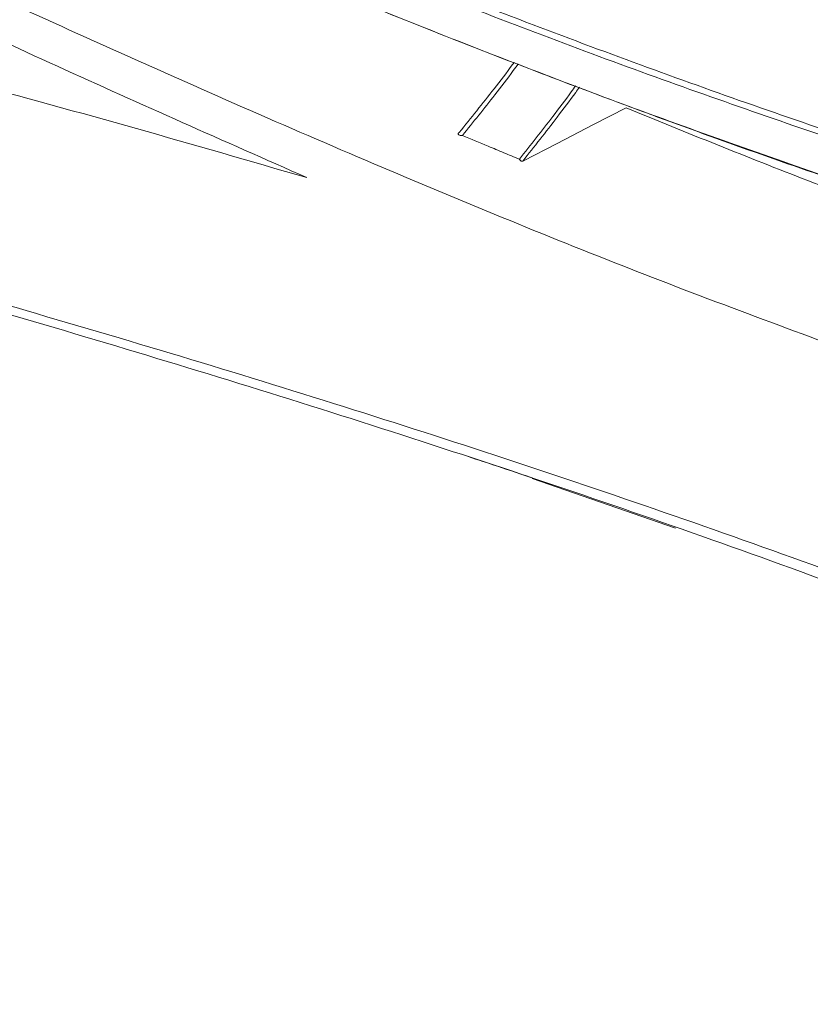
# Model space of a CAD drawing. Header units: millimetres. Extents: x 0 to 1118, y 0 to 864.
# Tile 272 of 313: x 842 to 851, y 543 to 555. Entities that reach past the tile are written whole.
import ezdxf

# ---------------------------------------------------------------- set-up
doc = ezdxf.new("R2010")
doc.units = ezdxf.units.MM

msp = doc.modelspace()

# ---------------------------------------------------------------- linework, layer by layer
at = {"color": 7, "linetype": 'Continuous', "lineweight": 15}
for p, q in [((847.541, 552.958), (847.548, 552.961)), ((847.653, 549.228), (849.335, 548.643))]:
    msp.add_line(p, q, dxfattribs=at)
at = {"color": 7, "linetype": 'Continuous', "lineweight": 15, "flags": 128}
msp.add_lwpolyline([(847.548, 552.961), (847.945, 553.166), (848.373, 553.387), (848.756, 553.584)], dxfattribs=at)
at = {"color": 7, "linetype": 'Continuous', "lineweight": 15}
for points, knots in [([(829.338, 562.688), (829.338, 562.688), (830.28, 562.238), (832.179, 561.332), (835.037, 559.985), (837.897, 558.667), (840.712, 557.409), (843.494, 556.217), (846.228, 555.104), (848.928, 554.074), (850.694, 553.454), (851.564, 553.165), (851.564, 553.165)], [0, 0, 0, 0, 0.000001, 0.129375, 0.25874, 0.385116, 0.511482, 0.633427, 0.755792, 0.878113, 0.999999, 1, 1, 1, 1]), ([(851.54, 553.094), (850.674, 553.391), (848.943, 553.985), (846.253, 555.015), (843.507, 556.131), (840.701, 557.335), (837.87, 558.6), (835.013, 559.919), (832.148, 561.27), (830.256, 562.175), (829.307, 562.628)], [0, 0, 0, 0, 0.120402, 0.24081, 0.364694, 0.488587, 0.614561, 0.741312, 0.870305, 1, 1, 1, 1]), ([(829.031, 562.324), (830.092, 561.818), (832.22, 560.803), (835.383, 559.313), (838.492, 557.884), (841.362, 556.61), (844.063, 555.459), (846.598, 554.431), (849.125, 553.462), (850.781, 552.888), (851.609, 552.601)], [0, 0, 0, 0, 0.142525, 0.285992, 0.41792, 0.550746, 0.66172, 0.772688, 0.886346, 1, 1, 1, 1]), ([(851.633, 552.59), (851.633, 552.59), (850.833, 552.86), (849.205, 553.435), (846.702, 554.39), (844.14, 555.429), (841.401, 556.597), (838.504, 557.885), (835.397, 559.314), (832.239, 560.803), (830.123, 561.814), (829.068, 562.317)], [0, 0, 0, 0, 0.000001, 0.110825, 0.222342, 0.335937, 0.450207, 0.582389, 0.715495, 0.858284, 1, 1, 1, 1]), ([(827.345, 561.755), (828.392, 561.227), (830.491, 560.167), (833.619, 558.6), (836.698, 557.087), (839.732, 555.637), (842.807, 554.22), (845.874, 552.879), (848.906, 551.629), (850.856, 550.914), (851.836, 550.554)], [0, 0, 0, 0, 0.130981, 0.262824, 0.383159, 0.504312, 0.62825, 0.753257, 0.876035, 1, 1, 1, 1]), ([(826.997, 561.449), (828.058, 560.914), (830.188, 559.841), (833.298, 558.281), (836.292, 556.805), (839.17, 555.419), (842.086, 554.054), (844.029, 553.195), (845.004, 552.763)], [0, 0, 0, 0, 0.1814104, 0.3640156, 0.5204421, 0.6777982, 0.8383009, 1, 1, 1, 1]), ([(849.908, 560.669), (851.359, 560.248), (854.266, 559.404), (857.744, 558.198), (860.433, 557.163), (862.385, 556.35), (864.282, 555.488), (866.03, 554.624), (867.103, 554.023), (867.596, 553.747)], [0, 0, 0, 0, 0.226941, 0.454688, 0.566556, 0.678572, 0.79112, 0.903895, 1, 1, 1, 1]), ([(862.19, 543.047), (862.19, 543.047), (861.657, 543.349), (860.565, 543.942), (858.336, 545.053), (855.447, 546.345), (851.856, 547.768), (848.143, 549.089), (844.34, 550.32), (840.461, 551.472), (836.524, 552.558), (831.215, 553.936), (826.517, 555.076), (821.836, 556.242), (818.481, 557.096), (815.857, 557.858), (814.536, 558.242)], [0, 0, 0, 0, 0, 0.041135, 0.082343, 0.161795, 0.24154, 0.321085, 0.400776, 0.480371, 0.560021, 0.639716, 0.799202, 0.839112, 0.918997, 1, 1, 1, 1]), ([(850.598, 557.926), (852.031, 557.484), (854.901, 556.599), (858.354, 555.332), (861.048, 554.231), (863.036, 553.344), (864.966, 552.408), (866.179, 551.733), (866.786, 551.395)], [0, 0, 0, 0, 0.245697, 0.49229, 0.61861, 0.74513, 0.872398, 1, 1, 1, 1]), ([(853.282, 554.225), (853.012, 554.316), (852.472, 554.497), (851.654, 554.782), (850.874, 555.062), (850.365, 555.25), (850.133, 555.335)], [0, 0, 0, 0, 0.260015, 0.520219, 0.780987, 1, 1, 1, 1]), ([(836.895, 554.944), (837.58, 554.774), (838.95, 554.433), (840.986, 553.897), (843.007, 553.344), (844.338, 552.957), (845.004, 552.763)], [0, 0, 0, 0, 0.250139, 0.500279, 0.750097, 1, 1, 1, 1]), ([(846.795, 553.295), (846.864, 553.38), (847.002, 553.549), (847.21, 553.815), (847.357, 554.005), (847.435, 554.11), (847.441, 554.119)], [0, 0, 0, 0, 0.314049, 0.628126, 0.968437, 1, 1, 1, 1]), ([(852.474, 552.13), (852.296, 552.195), (851.772, 552.387), (850.89, 552.727), (849.829, 553.145), (849.114, 553.437), (848.756, 553.584)], [0, 0, 0, 0, 0.1458127, 0.4297181, 0.714684, 1, 1, 1, 1]), ([(846.783, 553.282), (846.784, 553.284), (846.785, 553.287), (846.788, 553.291), (846.792, 553.293), (846.794, 553.295), (846.795, 553.295)], [0, 0, 0, 0, 0.308248, 0.624997, 0.811481, 1, 1, 1, 1]), ([(846.783, 553.282), (846.783, 553.279), (846.782, 553.273), (846.79, 553.264), (846.807, 553.259), (846.823, 553.259), (846.832, 553.259), (846.832, 553.259)], [0, 0, 0, 0, 0.14464, 0.335625, 0.65779, 0.992802, 1, 1, 1, 1]), ([(846.832, 553.259), (846.933, 553.217), (847.095, 553.149), (847.318, 553.056), (847.44, 553.005), (847.501, 552.98)], [0, 0, 0, 0, 0.452, 0.725995, 1, 1, 1, 1]), ([(847.541, 552.958), (847.537, 552.957), (847.53, 552.956), (847.518, 552.96), (847.508, 552.969), (847.503, 552.976), (847.501, 552.979), (847.501, 552.98)], [0, 0, 0, 0, 0.25841, 0.515549, 0.808049, 0.988991, 1, 1, 1, 1]), ([(846.901, 549.484), (847.015, 549.447), (847.276, 549.36), (847.537, 549.273), (847.683, 549.223)], [0, 0, 0, 0, 0.437187, 1, 1, 1, 1])]:
    msp.add_open_spline(points, degree=3, knots=knots, dxfattribs=at)
at = {"color": 9, "linetype": 'Continuous', "lineweight": 0}
for points, knots in [([(806.11, 561.336), (806.377, 561.213), (807.221, 560.825), (808.709, 560.228), (810.568, 559.536), (812.484, 558.889), (815.093, 558.077), (818.407, 557.153), (821.759, 556.301), (826.442, 555.151), (831.137, 554.027), (836.445, 552.667), (840.378, 551.595), (844.252, 550.457), (848.051, 549.242), (851.755, 547.938), (855.346, 546.533), (858.228, 545.256), (860.464, 544.16), (861.545, 543.571), (862.086, 543.275)], [0, 0, 0, 0, 0.015879, 0.050062, 0.084129, 0.118667, 0.153247, 0.222024, 0.289796, 0.323636, 0.458775, 0.526218, 0.593693, 0.661061, 0.72837, 0.795789, 0.862992, 0.930411, 0.965177, 1, 1, 1, 1]), ([(867.743, 554.196), (867.743, 554.196), (867.22, 554.498), (866.097, 555.111), (864.311, 555.995), (862.4, 556.856), (860.425, 557.674), (857.718, 558.709), (854.222, 559.912), (851.31, 560.75), (849.852, 561.17)], [0, 0, 0, 0, 0.000001, 0.10237, 0.213743, 0.32536, 0.437584, 0.549968, 0.774556, 1, 1, 1, 1]), ([(849.872, 561.241), (849.872, 561.241), (851.338, 560.835), (854.235, 559.976), (857.734, 558.78), (860.439, 557.745), (862.411, 556.929), (864.327, 556.064), (866.129, 555.178), (867.245, 554.554), (867.777, 554.256)], [0, 0, 0, 0, 0.000001, 0.224582, 0.449963, 0.561513, 0.673058, 0.785331, 0.897594, 1, 1, 1, 1]), ([(866.962, 551.826), (866.962, 551.826), (866.683, 551.987), (865.856, 552.451), (864.432, 553.19), (862.667, 554.026), (860.84, 554.824), (858.256, 555.867), (854.853, 557.105), (851.977, 557.984), (850.536, 558.424)], [0, 0, 0, 0, 0.000001, 0.058972, 0.17226, 0.285788, 0.399915, 0.5142, 0.756619, 1, 1, 1, 1]), ([(850.558, 558.494), (850.558, 558.494), (852.005, 558.068), (854.867, 557.169), (858.274, 555.938), (860.856, 554.894), (862.68, 554.098), (864.451, 553.259), (865.887, 552.517), (866.714, 552.047), (866.996, 551.887)], [0, 0, 0, 0, 0.0000007, 0.2424238, 0.4857294, 0.5991965, 0.7126589, 0.8268374, 0.9410063, 1, 1, 1, 1]), ([(847.489, 554.101), (847.469, 554.075), (847.379, 553.951), (847.224, 553.75), (847.024, 553.496), (846.896, 553.338), (846.832, 553.259)], [0, 0, 0, 0, 0.091614, 0.426127, 0.713052, 1, 1, 1, 1]), ([(847.501, 552.98), (847.567, 553.063), (847.7, 553.228), (847.903, 553.493), (848.058, 553.698), (848.146, 553.82), (848.163, 553.844)], [0, 0, 0, 0, 0.29433, 0.588683, 0.918699, 1, 1, 1, 1]), ([(848.208, 553.827), (848.193, 553.806), (848.107, 553.687), (847.953, 553.483), (847.746, 553.214), (847.609, 553.043), (847.541, 552.958)], [0, 0, 0, 0, 0.0693, 0.397576, 0.698775, 1, 1, 1, 1])]:
    msp.add_open_spline(points, degree=3, knots=knots, dxfattribs=at)

doc.saveas('drawing.dxf')
